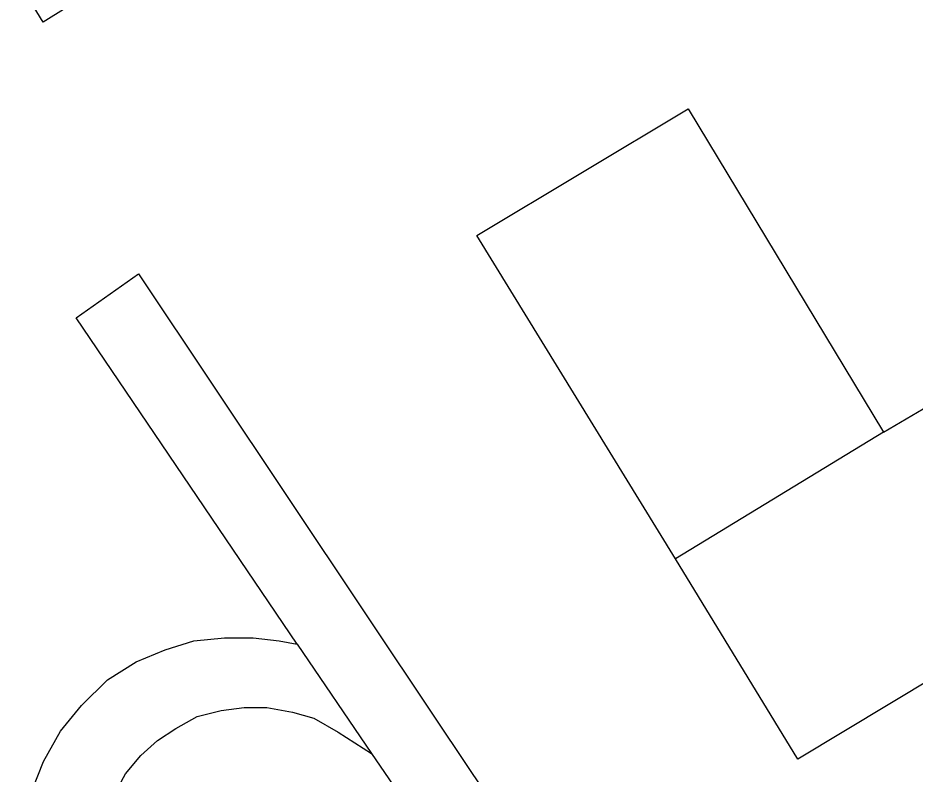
# Model space of a CAD drawing. Extents: x -263943 to -261149, y -1236934 to -1230686.
# Drawn here: x -262595.1 to -262544.9, y -1235893.4 to -1235851.1 of the extents above; entities that cross this region are included whole.
import ezdxf

# ---------------------------------------------------------------- set-up
doc = ezdxf.new("R2010")
doc.units = 0
doc.layers.add('body_kn', color=7, linetype='Continuous')
doc.layers.add('zappar_hrandruhpozemk', color=7, linetype='Continuous')

msp = doc.modelspace()

# ---------------------------------------------------------------- linework, layer by layer
at = {"layer": 'body_kn'}
for p, q in [((-262593.66, -1235851.34), (-262593.66, -1235851.34)), ((-262557.55, -1235856.19), (-262557.55, -1235856.19)), ((-262569.38, -1235863.28), (-262569.38, -1235863.28)), ((-262569.38, -1235863.28), (-262569.38, -1235863.28)), ((-262588.33, -1235865.43), (-262588.33, -1235865.43)), ((-262588.33, -1235865.43), (-262588.33, -1235865.43)), ((-262591.82, -1235867.88), (-262591.82, -1235867.88)), ((-262546.62, -1235874.29), (-262546.62, -1235874.29)), ((-262546.62, -1235874.29), (-262546.62, -1235874.29)), ((-262558.27, -1235881.38), (-262558.27, -1235881.38)), ((-262583.52, -1235885.8), (-262583.52, -1235885.8)), ((-262581.9, -1235885.81), (-262581.9, -1235885.81)), ((-262585.22, -1235885.97), (-262585.22, -1235885.97)), ((-262580.46, -1235885.98), (-262580.46, -1235885.98)), ((-262579.44, -1235886.15), (-262579.44, -1235886.15)), ((-262586.83, -1235886.47), (-262586.83, -1235886.47)), ((-262588.45, -1235887.14), (-262588.45, -1235887.14)), ((-262590.06, -1235888.16), (-262590.06, -1235888.16)), ((-262591.51, -1235889.6), (-262591.51, -1235889.6)), ((-262583.69, -1235889.87), (-262583.69, -1235889.87)), ((-262582.42, -1235889.71), (-262582.42, -1235889.71)), ((-262581.14, -1235889.71), (-262581.14, -1235889.71)), ((-262585.05, -1235890.21), (-262585.05, -1235890.21)), ((-262579.7, -1235889.97), (-262579.7, -1235889.97)), ((-262578.51, -1235890.31), (-262578.51, -1235890.31)), ((-262586.24, -1235890.88), (-262586.24, -1235890.88)), ((-262571.54, -1235890.58), (-262571.54, -1235890.58)), ((-262592.7, -1235891.03), (-262592.7, -1235891.03)), ((-262577.15, -1235891.08), (-262577.15, -1235891.08)), ((-262587.26, -1235891.56), (-262587.26, -1235891.56)), ((-262588.2, -1235892.4), (-262588.2, -1235892.4)), ((-262575.28, -1235892.27), (-262575.28, -1235892.27)), ((-262575.28, -1235892.27), (-262575.28, -1235892.27)), ((-262593.64, -1235892.73), (-262593.64, -1235892.73)), ((-262551.41, -1235892.59), (-262551.41, -1235892.59)), ((-262589.05, -1235893.42), (-262589.05, -1235893.42))]:
    msp.add_line(p, q, dxfattribs=at)
at = {"layer": 'zappar_hrandruhpozemk'}
for p, q in [((-262588.33, -1235865.43), (-262571.54, -1235890.58)), ((-262546.62, -1235874.29), (-262558.27, -1235881.38)), ((-262525.04, -1235876.72), (-262551.41, -1235892.59)), ((-262579.44, -1235886.15), (-262575.28, -1235892.27)), ((-262571.54, -1235890.58), (-262553.14, -1235917.94))]:
    msp.add_line(p, q, dxfattribs=at)
for points in [[(-262577.94, -1235841.35), (-262580.99, -1235843.25), (-262584.22, -1235845.26), (-262585.4, -1235843.48), (-262590.85, -1235846.85), (-262589.66, -1235848.81), (-262593.66, -1235851.34), (-262598.71, -1235843.13)], [(-262569.38, -1235863.28), (-262557.55, -1235856.19), (-262546.62, -1235874.29), (-262531.4, -1235865.34), (-262525.04, -1235876.72)], [(-262551.41, -1235892.59), (-262558.27, -1235881.38), (-262569.38, -1235863.28)], [(-262579.44, -1235886.15), (-262591.82, -1235867.88), (-262588.33, -1235865.43)], [(-262592.55, -1235905.03), (-262593.74, -1235902.99), (-262594.5, -1235900.78), (-262594.75, -1235898.58), (-262594.75, -1235896.54), (-262594.32, -1235894.42), (-262593.64, -1235892.73), (-262592.7, -1235891.03), (-262591.51, -1235889.6), (-262590.06, -1235888.16), (-262588.45, -1235887.14), (-262586.83, -1235886.47), (-262585.22, -1235885.97), (-262583.52, -1235885.8), (-262581.9, -1235885.81), (-262580.46, -1235885.98), (-262579.44, -1235886.15)], [(-262589.4, -1235902.66), (-262590, -1235901.3), (-262590.33, -1235899.94), (-262590.5, -1235898.67), (-262590.5, -1235897.32), (-262590.16, -1235895.79), (-262589.65, -1235894.52), (-262589.05, -1235893.42), (-262588.2, -1235892.4), (-262587.26, -1235891.56), (-262586.24, -1235890.88), (-262585.05, -1235890.21), (-262583.69, -1235889.87), (-262582.42, -1235889.71), (-262581.14, -1235889.71), (-262579.7, -1235889.97), (-262578.51, -1235890.31), (-262577.15, -1235891.08), (-262575.28, -1235892.27)], [(-262575.28, -1235892.27), (-262556.63, -1235919.54), (-262555.78, -1235921.49), (-262555.27, -1235923.62), (-262555.19, -1235925.57), (-262555.62, -1235927.6), (-262556.38, -1235929.29), (-262557.32, -1235930.56), (-262558.26, -1235931.49), (-262559.45, -1235932.34), (-262560.55, -1235932.84), (-262561.91, -1235933.26), (-262563.1, -1235933.43), (-262564.38, -1235933.43), (-262565.74, -1235933.25), (-262567.01, -1235932.91), (-262568.2, -1235932.23), (-262569.39, -1235931.46), (-262570.41, -1235930.36)]]:
    msp.add_lwpolyline(points, dxfattribs=at)

doc.saveas('drawing.dxf')
